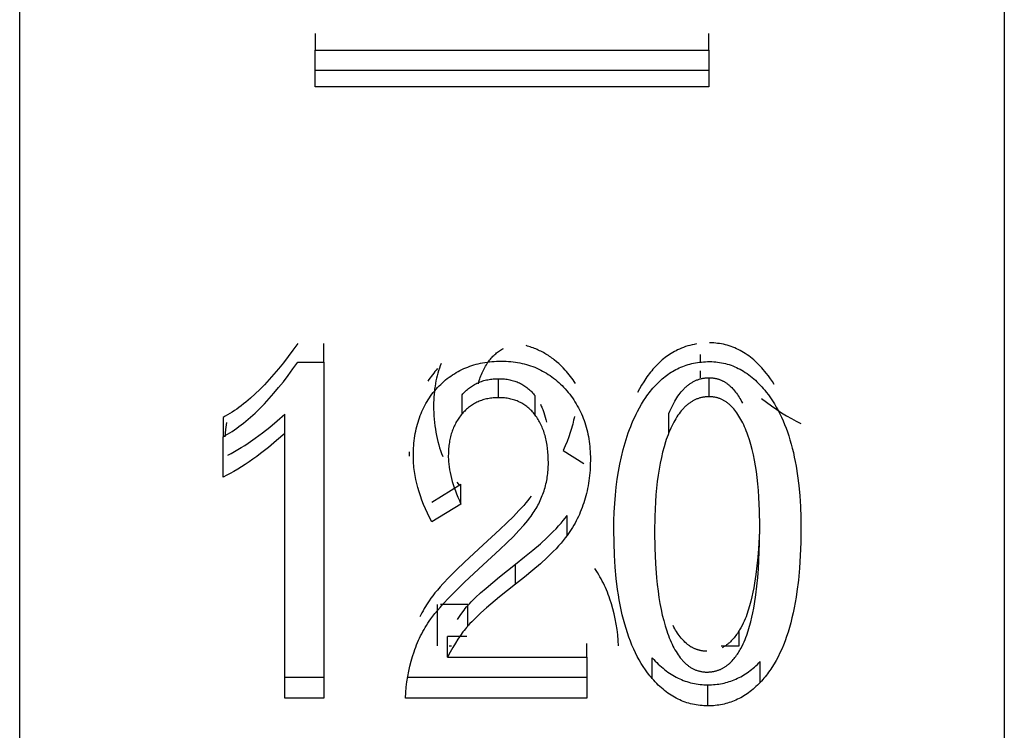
# Model space of a CAD drawing. Header units: millimetres. Extents: x -2637 to -1637, y 678 to 1678.
# Tile 312 of 348: x -1948.72 to -1943.72, y 1414.99 to 1418.6. Entities that reach past the tile are written whole.
import ezdxf

# ---------------------------------------------------------------- set-up
doc = ezdxf.new("R2010")
doc.units = ezdxf.units.MM
doc.layers.add('Make2D$B.SHOW mini', color=7, linetype='Continuous', true_color=0x000000)

msp = doc.modelspace()

# ---------------------------------------------------------------- linework, layer by layer
at = {"layer": 'Make2D$B.SHOW mini', "color": 18, "lineweight": -3, "true_color": 0x000000}
for points in [[(-1943.7173, 1461.1556), (-1943.7173, 1461.1552), (-1943.7173, 1401.2573)], [(-1948.7173, 1401.156), (-1948.7173, 1401.1565), (-1948.7173, 1401.1579), (-1948.7173, 1401.1634), (-1948.7173, 1401.1858), (-1948.7173, 1401.2774), (-1948.7173, 1401.6569), (-1948.7173, 1403.2624), (-1948.7173, 1409.9428), (-1948.7173, 1431.156)], [(-1947.2173, 1418.5294), (-1947.2173, 1418.4447)], [(-1945.2173, 1418.4447), (-1945.2173, 1418.5294)], [(-1947.2173, 1418.2576), (-1947.2173, 1418.4447)], [(-1947.2173, 1418.4447), (-1945.2173, 1418.4447)], [(-1945.2173, 1418.4447), (-1945.2173, 1418.2576)], [(-1947.2173, 1418.3435), (-1945.2173, 1418.3435)], [(-1945.2173, 1418.2576), (-1947.2173, 1418.2576)], [(-1947.3054, 1416.9546), (-1947.3298, 1416.9202), (-1947.354, 1416.8873), (-1947.3782, 1416.8559), (-1947.4023, 1416.8259), (-1947.4263, 1416.7973), (-1947.4502, 1416.7702), (-1947.4741, 1416.7445), (-1947.4978, 1416.7203), (-1947.5215, 1416.6975), (-1947.5451, 1416.6762), (-1947.5686, 1416.6562), (-1947.5803, 1416.6468), (-1947.592, 1416.6378), (-1947.6036, 1416.629), (-1947.6153, 1416.6207), (-1947.6269, 1416.6127), (-1947.6385, 1416.6051), (-1947.65, 1416.5978), (-1947.6616, 1416.5909), (-1947.6731, 1416.5843), (-1947.6846, 1416.5781)], [(-1947.1722, 1416.8593), (-1947.1722, 1416.9546)], [(-1945.2801, 1416.9517), (-1945.2917, 1416.9496), (-1945.303, 1416.9472), (-1945.3142, 1416.9444), (-1945.3252, 1416.9413), (-1945.3361, 1416.9379), (-1945.3467, 1416.9341), (-1945.3572, 1416.93), (-1945.3675, 1416.9255), (-1945.376, 1416.9216), (-1945.3844, 1416.9173), (-1945.3927, 1416.9129), (-1945.4009, 1416.9083), (-1945.4089, 1416.9034), (-1945.4168, 1416.8983), (-1945.4246, 1416.8931), (-1945.4322, 1416.8876), (-1945.4397, 1416.8819), (-1945.4471, 1416.8761), (-1945.4544, 1416.8701), (-1945.4615, 1416.8639), (-1945.4686, 1416.8575), (-1945.4754, 1416.8509), (-1945.4822, 1416.8442), (-1945.4888, 1416.8373), (-1945.4953, 1416.8303), (-1945.5017, 1416.8231), (-1945.508, 1416.8157), (-1945.5141, 1416.8082), (-1945.5201, 1416.8005), (-1945.526, 1416.7927), (-1945.5318, 1416.7847), (-1945.5375, 1416.7765), (-1945.5486, 1416.7598), (-1945.5593, 1416.7424), (-1945.5697, 1416.7243), (-1945.5797, 1416.7057)], [(-1944.9258, 1416.8028), (-1944.9335, 1416.8123), (-1944.9413, 1416.8215), (-1944.9492, 1416.8304), (-1944.9572, 1416.8389), (-1944.9652, 1416.8472), (-1944.9733, 1416.8552), (-1944.9815, 1416.8629), (-1944.9898, 1416.8703), (-1944.9982, 1416.8773), (-1945.0066, 1416.8841), (-1945.0152, 1416.8906), (-1945.0238, 1416.8968), (-1945.0325, 1416.9027), (-1945.0412, 1416.9082), (-1945.0501, 1416.9135), (-1945.059, 1416.9185), (-1945.068, 1416.9231), (-1945.0771, 1416.9275), (-1945.0863, 1416.9316), (-1945.0956, 1416.9354), (-1945.105, 1416.9388), (-1945.1144, 1416.942), (-1945.1239, 1416.9448), (-1945.1336, 1416.9474), (-1945.1433, 1416.9497), (-1945.153, 1416.9516), (-1945.1629, 1416.9533), (-1945.1729, 1416.9546), (-1945.1829, 1416.9557), (-1945.1931, 1416.9565), (-1945.2033, 1416.9569), (-1945.2136, 1416.9571)], [(-1946.3348, 1416.8645), (-1946.3308, 1416.8697), (-1946.3267, 1416.8748), (-1946.3225, 1416.8796), (-1946.3182, 1416.8844), (-1946.3138, 1416.8889), (-1946.3094, 1416.8933), (-1946.3048, 1416.8976), (-1946.3002, 1416.9017), (-1946.2954, 1416.9056), (-1946.2906, 1416.9094), (-1946.2857, 1416.9131), (-1946.2806, 1416.9165), (-1946.2755, 1416.9199), (-1946.2703, 1416.923), (-1946.265, 1416.926), (-1946.2596, 1416.9289)], [(-1945.947, 1416.819), (-1945.9576, 1416.8303), (-1945.9684, 1416.8411), (-1945.9795, 1416.8514), (-1945.9908, 1416.8613), (-1946.0024, 1416.8707), (-1946.0083, 1416.8752), (-1946.0142, 1416.8796), (-1946.0202, 1416.8839), (-1946.0263, 1416.8881), (-1946.0324, 1416.8922), (-1946.0386, 1416.8961), (-1946.0448, 1416.9), (-1946.0511, 1416.9037), (-1946.0575, 1416.9073), (-1946.0639, 1416.9107), (-1946.0704, 1416.9141), (-1946.077, 1416.9173), (-1946.0836, 1416.9204), (-1946.0903, 1416.9234), (-1946.097, 1416.9263), (-1946.1038, 1416.9291), (-1946.1106, 1416.9317), (-1946.1176, 1416.9343), (-1946.1245, 1416.9367), (-1946.1316, 1416.9389), (-1946.1387, 1416.9411), (-1946.1458, 1416.9432)], [(-1947.6846, 1416.4803), (-1947.6731, 1416.4865), (-1947.6616, 1416.4931), (-1947.65, 1416.5001), (-1947.6385, 1416.5074), (-1947.6269, 1416.5151), (-1947.6153, 1416.5231), (-1947.6036, 1416.5315), (-1947.592, 1416.5403), (-1947.5803, 1416.5494), (-1947.5686, 1416.5589), (-1947.5451, 1416.579), (-1947.5215, 1416.6005), (-1947.4978, 1416.6234), (-1947.4741, 1416.6478), (-1947.4502, 1416.6736), (-1947.4263, 1416.7009), (-1947.4023, 1416.7297), (-1947.3782, 1416.7599), (-1947.354, 1416.7916), (-1947.3298, 1416.8247), (-1947.3054, 1416.8593)], [(-1947.3054, 1416.8593), (-1947.1722, 1416.8593)], [(-1947.1722, 1416.8593), (-1947.1722, 1415.1516)], [(-1946.5773, 1416.8526), (-1946.5819, 1416.8405), (-1946.5862, 1416.8282), (-1946.5902, 1416.8158), (-1946.5939, 1416.8032), (-1946.5973, 1416.7904), (-1946.6005, 1416.7774), (-1946.6033, 1416.7643), (-1946.6058, 1416.751), (-1946.6081, 1416.7375), (-1946.61, 1416.7239), (-1946.6116, 1416.71), (-1946.613, 1416.6961), (-1946.614, 1416.6819), (-1946.6148, 1416.6676), (-1946.6152, 1416.6531), (-1946.6154, 1416.6384)], [(-1946.5948, 1416.7302), (-1946.587, 1416.7383), (-1946.579, 1416.7462), (-1946.5709, 1416.7539), (-1946.5627, 1416.7613), (-1946.5543, 1416.7685), (-1946.5457, 1416.7754), (-1946.537, 1416.782), (-1946.5282, 1416.7884), (-1946.5192, 1416.7946), (-1946.5101, 1416.8004), (-1946.5008, 1416.8061), (-1946.4913, 1416.8114), (-1946.4817, 1416.8166), (-1946.472, 1416.8214), (-1946.4621, 1416.826), (-1946.4521, 1416.8304), (-1946.4419, 1416.8344), (-1946.4316, 1416.8383), (-1946.4211, 1416.8418), (-1946.4105, 1416.8451), (-1946.3997, 1416.8482), (-1946.3888, 1416.8509), (-1946.3778, 1416.8535), (-1946.3666, 1416.8557), (-1946.3553, 1416.8577), (-1946.3438, 1416.8594), (-1946.3322, 1416.8609), (-1946.3204, 1416.8621), (-1946.3085, 1416.863), (-1946.2965, 1416.8637), (-1946.2843, 1416.8641), (-1946.272, 1416.8642)], [(-1946.3877, 1416.7491), (-1946.3855, 1416.7574), (-1946.3832, 1416.7657), (-1946.3807, 1416.7737), (-1946.3781, 1416.7816), (-1946.3753, 1416.7894), (-1946.3724, 1416.797), (-1946.3693, 1416.8044), (-1946.3661, 1416.8117), (-1946.3627, 1416.8188), (-1946.3591, 1416.8258), (-1946.3555, 1416.8326), (-1946.3516, 1416.8393), (-1946.3476, 1416.8459), (-1946.3435, 1416.8522), (-1946.3392, 1416.8585), (-1946.3348, 1416.8645)], [(-1946.272, 1416.8642), (-1946.2597, 1416.8641), (-1946.2475, 1416.8637), (-1946.2354, 1416.863), (-1946.2235, 1416.862), (-1946.2118, 1416.8607), (-1946.2001, 1416.8592), (-1946.1887, 1416.8573), (-1946.1773, 1416.8552), (-1946.1661, 1416.8529), (-1946.1551, 1416.8502), (-1946.1441, 1416.8473), (-1946.1333, 1416.8441), (-1946.1227, 1416.8406), (-1946.1122, 1416.8368), (-1946.1018, 1416.8328), (-1946.0916, 1416.8285), (-1946.0815, 1416.8239), (-1946.0716, 1416.8191), (-1946.0618, 1416.814), (-1946.0521, 1416.8086), (-1946.0426, 1416.8029), (-1946.0332, 1416.797), (-1946.0239, 1416.7907), (-1946.0148, 1416.7843), (-1946.0059, 1416.7775), (-1945.997, 1416.7705), (-1945.9883, 1416.7632), (-1945.9798, 1416.7557), (-1945.9714, 1416.7478), (-1945.9631, 1416.7398), (-1945.955, 1416.7314), (-1945.947, 1416.7228)], [(-1945.5797, 1416.6087), (-1945.5697, 1416.6274), (-1945.5594, 1416.6455), (-1945.5487, 1416.6629), (-1945.5377, 1416.6798), (-1945.532, 1416.688), (-1945.5262, 1416.696), (-1945.5204, 1416.7038), (-1945.5144, 1416.7115), (-1945.5082, 1416.7191), (-1945.502, 1416.7265), (-1945.4957, 1416.7337), (-1945.4892, 1416.7408), (-1945.4826, 1416.7477), (-1945.4758, 1416.7545), (-1945.469, 1416.7611), (-1945.462, 1416.7675), (-1945.4549, 1416.7738), (-1945.4476, 1416.7799), (-1945.4402, 1416.7858), (-1945.4327, 1416.7915), (-1945.4251, 1416.797), (-1945.4173, 1416.8023), (-1945.4094, 1416.8074), (-1945.4014, 1416.8123), (-1945.3933, 1416.817), (-1945.385, 1416.8215), (-1945.3766, 1416.8258), (-1945.368, 1416.8298), (-1945.3593, 1416.8336), (-1945.3505, 1416.8372), (-1945.3416, 1416.8405), (-1945.3325, 1416.8436), (-1945.3233, 1416.8465), (-1945.314, 1416.8491), (-1945.3046, 1416.8515), (-1945.295, 1416.8536), (-1945.2853, 1416.8555), (-1945.2754, 1416.8572), (-1945.2654, 1416.8586), (-1945.2553, 1416.8597), (-1945.2451, 1416.8606), (-1945.2347, 1416.8612), (-1945.2242, 1416.8616), (-1945.2136, 1416.8618)], [(-1945.2624, 1416.8973), (-1945.2624, 1416.8589)], [(-1945.2136, 1416.8618), (-1945.2033, 1416.8616), (-1945.1931, 1416.8612), (-1945.1829, 1416.8604), (-1945.1729, 1416.8593), (-1945.1629, 1416.858), (-1945.153, 1416.8563), (-1945.1433, 1416.8543), (-1945.1336, 1416.852), (-1945.1239, 1416.8495), (-1945.1144, 1416.8466), (-1945.105, 1416.8434), (-1945.0956, 1416.8399), (-1945.0863, 1416.8361), (-1945.0771, 1416.832), (-1945.068, 1416.8276), (-1945.059, 1416.8229), (-1945.0501, 1416.8179), (-1945.0412, 1416.8126), (-1945.0325, 1416.807), (-1945.0238, 1416.8011), (-1945.0152, 1416.7949), (-1945.0066, 1416.7883), (-1944.9982, 1416.7815), (-1944.9898, 1416.7744), (-1944.9815, 1416.767), (-1944.9733, 1416.7592), (-1944.9652, 1416.7512), (-1944.9572, 1416.7428), (-1944.9492, 1416.7342), (-1944.9413, 1416.7253), (-1944.9335, 1416.716), (-1944.9258, 1416.7065)], [(-1946.5948, 1416.8263), (-1946.6017, 1416.8187), (-1946.6085, 1416.811), (-1946.615, 1416.8031), (-1946.6214, 1416.7951), (-1946.6275, 1416.787), (-1946.6335, 1416.7787), (-1946.6392, 1416.7703), (-1946.6448, 1416.7618)], [(-1945.8956, 1416.7514), (-1945.9013, 1416.7603), (-1945.9072, 1416.7691), (-1945.9133, 1416.7777), (-1945.9197, 1416.7862), (-1945.9262, 1416.7946), (-1945.9329, 1416.8029), (-1945.9399, 1416.811), (-1945.947, 1416.819)], [(-1945.2624, 1416.815), (-1945.2624, 1416.78)], [(-1944.8857, 1416.7455), (-1944.8952, 1416.7605), (-1944.9051, 1416.7751), (-1944.9153, 1416.7892), (-1944.9258, 1416.8028)], [(-1946.471, 1416.6932), (-1946.4666, 1416.6982), (-1946.4622, 1416.703), (-1946.4576, 1416.7077), (-1946.4529, 1416.7122), (-1946.4482, 1416.7166), (-1946.4433, 1416.7208), (-1946.4384, 1416.7248), (-1946.4334, 1416.7287), (-1946.4283, 1416.7325), (-1946.4231, 1416.7361), (-1946.4178, 1416.7395), (-1946.4124, 1416.7428), (-1946.4069, 1416.7459), (-1946.4013, 1416.7489), (-1946.3956, 1416.7517), (-1946.3899, 1416.7544), (-1946.384, 1416.7569), (-1946.3781, 1416.7592), (-1946.372, 1416.7614), (-1946.3659, 1416.7634), (-1946.3597, 1416.7653), (-1946.3534, 1416.767), (-1946.3469, 1416.7685), (-1946.3404, 1416.7699), (-1946.3338, 1416.7711), (-1946.3271, 1416.7722), (-1946.3203, 1416.7731), (-1946.3135, 1416.7738), (-1946.3065, 1416.7744), (-1946.2994, 1416.7748), (-1946.2922, 1416.775), (-1946.285, 1416.7751)], [(-1946.285, 1416.7751), (-1946.2776, 1416.775), (-1946.2703, 1416.7748), (-1946.2632, 1416.7744), (-1946.2561, 1416.7738), (-1946.2492, 1416.773), (-1946.2423, 1416.772), (-1946.2356, 1416.7709), (-1946.2289, 1416.7696), (-1946.2224, 1416.7682), (-1946.2159, 1416.7666), (-1946.2096, 1416.7648), (-1946.2033, 1416.7628), (-1946.1972, 1416.7606), (-1946.1911, 1416.7583), (-1946.1852, 1416.7558), (-1946.1794, 1416.7532), (-1946.1736, 1416.7504), (-1946.168, 1416.7474), (-1946.1624, 1416.7442), (-1946.157, 1416.7409), (-1946.1517, 1416.7373), (-1946.1464, 1416.7337), (-1946.1413, 1416.7298), (-1946.1363, 1416.7258), (-1946.1314, 1416.7216), (-1946.1265, 1416.7172), (-1946.1218, 1416.7127), (-1946.1172, 1416.708), (-1946.1127, 1416.7031), (-1946.1083, 1416.6981), (-1946.1039, 1416.6928), (-1946.0997, 1416.6875)], [(-1946.285, 1416.6786), (-1946.285, 1416.7751)], [(-1945.4205, 1416.5987), (-1945.4159, 1416.6098), (-1945.4111, 1416.6206), (-1945.4063, 1416.631), (-1945.4013, 1416.641), (-1945.3962, 1416.6507), (-1945.391, 1416.6601), (-1945.3857, 1416.6691), (-1945.3803, 1416.6778), (-1945.3748, 1416.6861), (-1945.3691, 1416.694), (-1945.3633, 1416.7017), (-1945.3574, 1416.7089), (-1945.3514, 1416.7158), (-1945.3484, 1416.7191), (-1945.3453, 1416.7224), (-1945.3422, 1416.7255), (-1945.3391, 1416.7286), (-1945.336, 1416.7316), (-1945.3328, 1416.7344), (-1945.3296, 1416.7372), (-1945.3263, 1416.7399), (-1945.323, 1416.7426), (-1945.3197, 1416.7451), (-1945.3164, 1416.7475), (-1945.3131, 1416.7499), (-1945.3097, 1416.7522), (-1945.3063, 1416.7543), (-1945.3028, 1416.7564), (-1945.2994, 1416.7584), (-1945.2959, 1416.7603), (-1945.2923, 1416.7622), (-1945.2888, 1416.7639), (-1945.2852, 1416.7656), (-1945.2816, 1416.7671), (-1945.2779, 1416.7686), (-1945.2743, 1416.77), (-1945.2706, 1416.7713), (-1945.2668, 1416.7725), (-1945.2631, 1416.7736), (-1945.2593, 1416.7746), (-1945.2555, 1416.7755), (-1945.2516, 1416.7764), (-1945.2478, 1416.7771), (-1945.2439, 1416.7778), (-1945.2399, 1416.7784), (-1945.236, 1416.7789), (-1945.232, 1416.7793), (-1945.228, 1416.7796), (-1945.2239, 1416.7798), (-1945.2199, 1416.78), (-1945.2158, 1416.78)], [(-1945.2158, 1416.78), (-1945.2125, 1416.78), (-1945.2093, 1416.7799), (-1945.2061, 1416.7797), (-1945.203, 1416.7795), (-1945.1998, 1416.7792), (-1945.1967, 1416.7789), (-1945.1936, 1416.7784), (-1945.1905, 1416.778), (-1945.1874, 1416.7774), (-1945.1843, 1416.7768), (-1945.1813, 1416.7762), (-1945.1783, 1416.7754), (-1945.1753, 1416.7746), (-1945.1723, 1416.7738), (-1945.1693, 1416.7729), (-1945.1664, 1416.7719), (-1945.1635, 1416.7708), (-1945.1606, 1416.7697), (-1945.1577, 1416.7685), (-1945.1548, 1416.7673), (-1945.1519, 1416.766), (-1945.1491, 1416.7647), (-1945.1463, 1416.7632), (-1945.1435, 1416.7617), (-1945.1407, 1416.7602), (-1945.138, 1416.7586), (-1945.1352, 1416.7569), (-1945.1325, 1416.7552), (-1945.1298, 1416.7534), (-1945.1271, 1416.7515), (-1945.1245, 1416.7496), (-1945.1218, 1416.7476), (-1945.1192, 1416.7456), (-1945.1166, 1416.7435), (-1945.114, 1416.7413), (-1945.1114, 1416.7391), (-1945.1064, 1416.7344), (-1945.1014, 1416.7295), (-1945.0964, 1416.7243), (-1945.0916, 1416.7189), (-1945.0868, 1416.7133), (-1945.0821, 1416.7074), (-1945.0775, 1416.7013), (-1945.0729, 1416.6949), (-1945.0684, 1416.6883), (-1945.064, 1416.6814), (-1945.0597, 1416.6743), (-1945.0555, 1416.6669), (-1945.0513, 1416.6593), (-1945.0472, 1416.6514)], [(-1945.2158, 1416.6835), (-1945.2158, 1416.78)], [(-1946.7183, 1416.3826), (-1946.7182, 1416.3959), (-1946.7178, 1416.4091), (-1946.7172, 1416.4221), (-1946.7164, 1416.4349), (-1946.7153, 1416.4476), (-1946.7139, 1416.4601), (-1946.7124, 1416.4725), (-1946.7106, 1416.4847), (-1946.7085, 1416.4967), (-1946.7062, 1416.5086), (-1946.7037, 1416.5204), (-1946.7009, 1416.532), (-1946.6979, 1416.5434), (-1946.6946, 1416.5547), (-1946.6911, 1416.5658), (-1946.6874, 1416.5767), (-1946.6834, 1416.5875), (-1946.6792, 1416.5982), (-1946.6747, 1416.6086), (-1946.67, 1416.619), (-1946.6651, 1416.6291), (-1946.6599, 1416.6391), (-1946.6545, 1416.6489), (-1946.6488, 1416.6586), (-1946.6429, 1416.6681), (-1946.6368, 1416.6775), (-1946.6304, 1416.6867), (-1946.6237, 1416.6957), (-1946.6169, 1416.7046), (-1946.6097, 1416.7133), (-1946.6024, 1416.7218), (-1946.5948, 1416.7302)], [(-1945.947, 1416.7228), (-1945.9392, 1416.714), (-1945.9316, 1416.705), (-1945.9243, 1416.6958), (-1945.9172, 1416.6865), (-1945.9104, 1416.6771), (-1945.9038, 1416.6675), (-1945.8975, 1416.6577), (-1945.8914, 1416.6478), (-1945.8855, 1416.6378), (-1945.8799, 1416.6276), (-1945.8745, 1416.6172), (-1945.8694, 1416.6067), (-1945.8645, 1416.596), (-1945.8599, 1416.5852), (-1945.8555, 1416.5742), (-1945.8514, 1416.5631), (-1945.8475, 1416.5518), (-1945.8439, 1416.5404), (-1945.8405, 1416.5289), (-1945.8373, 1416.5172), (-1945.8344, 1416.5053), (-1945.8318, 1416.4933), (-1945.8294, 1416.4812), (-1945.8273, 1416.4689), (-1945.8254, 1416.4565), (-1945.8237, 1416.4439), (-1945.8223, 1416.4312), (-1945.8212, 1416.4184), (-1945.8203, 1416.4054), (-1945.8197, 1416.3923), (-1945.8193, 1416.379), (-1945.8192, 1416.3656)], [(-1944.9258, 1416.7065), (-1944.915, 1416.6923), (-1944.9045, 1416.6777), (-1944.8944, 1416.6626), (-1944.8846, 1416.6469), (-1944.8751, 1416.6308), (-1944.866, 1416.6142), (-1944.8572, 1416.5971), (-1944.8488, 1416.5795), (-1944.8408, 1416.5615), (-1944.833, 1416.5429), (-1944.8256, 1416.5238), (-1944.8186, 1416.5043), (-1944.8119, 1416.4843), (-1944.8056, 1416.4637), (-1944.7995, 1416.4427), (-1944.7939, 1416.4213), (-1944.7886, 1416.3993), (-1944.7836, 1416.3768), (-1944.779, 1416.3539), (-1944.7747, 1416.3305), (-1944.7671, 1416.2822), (-1944.7609, 1416.2321), (-1944.7561, 1416.18), (-1944.7527, 1416.126), (-1944.7507, 1416.0701), (-1944.75, 1416.0123)], [(-1946.471, 1416.5962), (-1946.471, 1416.6932)], [(-1946.285, 1416.6786), (-1946.2922, 1416.6785), (-1946.2994, 1416.6783), (-1946.3065, 1416.6779), (-1946.3135, 1416.6773), (-1946.3203, 1416.6765), (-1946.3271, 1416.6756), (-1946.3338, 1416.6746), (-1946.3404, 1416.6733), (-1946.3469, 1416.672), (-1946.3534, 1416.6704), (-1946.3597, 1416.6687), (-1946.3659, 1416.6668), (-1946.372, 1416.6648), (-1946.3781, 1416.6626), (-1946.384, 1416.6602), (-1946.3899, 1416.6577), (-1946.3956, 1416.655), (-1946.4013, 1416.6522), (-1946.4069, 1416.6492), (-1946.4124, 1416.6461), (-1946.4178, 1416.6428), (-1946.4231, 1416.6393), (-1946.4283, 1416.6357), (-1946.4334, 1416.6319), (-1946.4384, 1416.628), (-1946.4433, 1416.6239), (-1946.4482, 1416.6197), (-1946.4529, 1416.6153), (-1946.4576, 1416.6107), (-1946.4622, 1416.606), (-1946.4666, 1416.6012), (-1946.471, 1416.5962)], [(-1946.0997, 1416.5904), (-1946.1039, 1416.5958), (-1946.1083, 1416.601), (-1946.1127, 1416.6061), (-1946.1172, 1416.611), (-1946.1218, 1416.6158), (-1946.1265, 1416.6203), (-1946.1314, 1416.6247), (-1946.1363, 1416.6289), (-1946.1413, 1416.633), (-1946.1464, 1416.6369), (-1946.1517, 1416.6406), (-1946.157, 1416.6441), (-1946.1624, 1416.6475), (-1946.168, 1416.6507), (-1946.1736, 1416.6537), (-1946.1794, 1416.6565), (-1946.1852, 1416.6592), (-1946.1911, 1416.6617), (-1946.1972, 1416.664), (-1946.2033, 1416.6662), (-1946.2096, 1416.6682), (-1946.2159, 1416.67), (-1946.2224, 1416.6716), (-1946.2289, 1416.6731), (-1946.2356, 1416.6744), (-1946.2423, 1416.6755), (-1946.2492, 1416.6764), (-1946.2561, 1416.6772), (-1946.2632, 1416.6778), (-1946.2703, 1416.6783), (-1946.2776, 1416.6785), (-1946.285, 1416.6786)], [(-1946.0997, 1416.5904), (-1946.0997, 1416.6875)], [(-1945.2158, 1416.6835), (-1945.2199, 1416.6835), (-1945.2239, 1416.6833), (-1945.228, 1416.6831), (-1945.232, 1416.6828), (-1945.236, 1416.6824), (-1945.2399, 1416.6819), (-1945.2439, 1416.6813), (-1945.2478, 1416.6806), (-1945.2516, 1416.6799), (-1945.2555, 1416.679), (-1945.2593, 1416.6781), (-1945.2631, 1416.677), (-1945.2668, 1416.6759), (-1945.2706, 1416.6747), (-1945.2743, 1416.6734), (-1945.2779, 1416.672), (-1945.2816, 1416.6705), (-1945.2852, 1416.669), (-1945.2888, 1416.6673), (-1945.2923, 1416.6656), (-1945.2959, 1416.6637), (-1945.2994, 1416.6618), (-1945.3028, 1416.6598), (-1945.3063, 1416.6577), (-1945.3097, 1416.6555), (-1945.3131, 1416.6532), (-1945.3164, 1416.6508), (-1945.3197, 1416.6484), (-1945.323, 1416.6458), (-1945.3263, 1416.6432), (-1945.3296, 1416.6405), (-1945.3328, 1416.6377), (-1945.336, 1416.6348), (-1945.3391, 1416.6318), (-1945.3422, 1416.6287), (-1945.3453, 1416.6255), (-1945.3484, 1416.6223), (-1945.3514, 1416.6189), (-1945.3574, 1416.612), (-1945.3633, 1416.6046), (-1945.3691, 1416.597), (-1945.3748, 1416.589), (-1945.3803, 1416.5806), (-1945.3857, 1416.5719), (-1945.391, 1416.5628), (-1945.3962, 1416.5534), (-1945.4013, 1416.5436), (-1945.4063, 1416.5335), (-1945.4111, 1416.523), (-1945.4159, 1416.5122), (-1945.4205, 1416.501)], [(-1945.0273, 1416.5096), (-1945.0316, 1416.5202), (-1945.036, 1416.5305), (-1945.0405, 1416.5404), (-1945.0452, 1416.5501), (-1945.0499, 1416.5594), (-1945.0547, 1416.5683), (-1945.0596, 1416.577), (-1945.0647, 1416.5853), (-1945.0698, 1416.5932), (-1945.075, 1416.6009), (-1945.0803, 1416.6082), (-1945.0858, 1416.6151), (-1945.0913, 1416.6218), (-1945.0941, 1416.625), (-1945.097, 1416.6281), (-1945.0998, 1416.6311), (-1945.1027, 1416.634), (-1945.1056, 1416.6369), (-1945.1085, 1416.6396), (-1945.1115, 1416.6423), (-1945.1145, 1416.6449), (-1945.1175, 1416.6475), (-1945.1205, 1416.6499), (-1945.1236, 1416.6522), (-1945.1267, 1416.6545), (-1945.1298, 1416.6567), (-1945.1329, 1416.6588), (-1945.1361, 1416.6608), (-1945.1393, 1416.6627), (-1945.1425, 1416.6646), (-1945.1457, 1416.6663), (-1945.149, 1416.668), (-1945.1523, 1416.6696), (-1945.1556, 1416.6711), (-1945.1589, 1416.6725), (-1945.1623, 1416.6738), (-1945.1657, 1416.6751), (-1945.1691, 1416.6762), (-1945.1725, 1416.6773), (-1945.176, 1416.6783), (-1945.1795, 1416.6792), (-1945.183, 1416.68), (-1945.1865, 1416.6808), (-1945.1901, 1416.6814), (-1945.1937, 1416.682), (-1945.1973, 1416.6824), (-1945.2009, 1416.6828), (-1945.2046, 1416.6831), (-1945.2083, 1416.6833), (-1945.212, 1416.6835), (-1945.2158, 1416.6835)], [(-1944.9505, 1416.6749), (-1944.9244, 1416.655), (-1944.8987, 1416.6363), (-1944.8732, 1416.6188), (-1944.848, 1416.6023), (-1944.8231, 1416.587), (-1944.7984, 1416.5729), (-1944.7741, 1416.5598), (-1944.75, 1416.5478)], [(-1946.6154, 1416.6384), (-1946.6152, 1416.6208), (-1946.6146, 1416.6033), (-1946.6137, 1416.586), (-1946.6125, 1416.5689), (-1946.6108, 1416.5521), (-1946.6088, 1416.5354), (-1946.6065, 1416.519), (-1946.6037, 1416.5027), (-1946.6007, 1416.4867), (-1946.5972, 1416.4708), (-1946.5934, 1416.4552), (-1946.5893, 1416.4398), (-1946.5848, 1416.4245), (-1946.5799, 1416.4095), (-1946.5747, 1416.3946), (-1946.5691, 1416.38)], [(-1946.0733, 1416.6452), (-1946.0708, 1416.6402), (-1946.0684, 1416.635), (-1946.066, 1416.6298), (-1946.0637, 1416.6246), (-1946.0615, 1416.6192), (-1946.0594, 1416.6137), (-1946.0554, 1416.6026), (-1946.0517, 1416.5911), (-1946.0484, 1416.5794), (-1946.0454, 1416.5673), (-1946.0426, 1416.5549)], [(-1945.7, 1416.0075), (-1945.6995, 1416.0528), (-1945.6981, 1416.097), (-1945.6958, 1416.1403), (-1945.6925, 1416.1826), (-1945.6883, 1416.2238), (-1945.6831, 1416.264), (-1945.677, 1416.3032), (-1945.6699, 1416.3413), (-1945.6619, 1416.3784), (-1945.653, 1416.4145), (-1945.6431, 1416.4495), (-1945.6323, 1416.4835), (-1945.6266, 1416.5001), (-1945.6206, 1416.5164), (-1945.6144, 1416.5324), (-1945.6079, 1416.5482), (-1945.6012, 1416.5637), (-1945.5943, 1416.579), (-1945.5871, 1416.594), (-1945.5797, 1416.6087)], [(-1947.6846, 1416.5781), (-1947.6846, 1416.4803)], [(-1947.6676, 1416.5532), (-1947.6722, 1416.5168), (-1947.676, 1416.4795)], [(-1947.6609, 1416.3863), (-1947.6439, 1416.3952), (-1947.6267, 1416.4047), (-1947.6093, 1416.4147), (-1947.5919, 1416.4252), (-1947.5743, 1416.4363), (-1947.5566, 1416.4479), (-1947.5207, 1416.4728), (-1947.4843, 1416.5), (-1947.4473, 1416.5294), (-1947.4097, 1416.5611), (-1947.3715, 1416.5951)], [(-1947.3715, 1416.4974), (-1947.3715, 1416.5951)], [(-1946.471, 1416.5962), (-1946.4753, 1416.591), (-1946.4795, 1416.5857), (-1946.4836, 1416.5803), (-1946.4875, 1416.5748), (-1946.4912, 1416.5692), (-1946.4948, 1416.5635), (-1946.4983, 1416.5577), (-1946.5017, 1416.5518), (-1946.5049, 1416.5458), (-1946.5079, 1416.5397), (-1946.5108, 1416.5335), (-1946.5136, 1416.5272), (-1946.5163, 1416.5208), (-1946.5188, 1416.5143), (-1946.5212, 1416.5077), (-1946.5234, 1416.501), (-1946.5255, 1416.4942), (-1946.5274, 1416.4873), (-1946.5293, 1416.4803), (-1946.531, 1416.4732), (-1946.5325, 1416.466), (-1946.5339, 1416.4587), (-1946.5352, 1416.4513), (-1946.5363, 1416.4438), (-1946.5373, 1416.4362), (-1946.5382, 1416.4285), (-1946.539, 1416.4207), (-1946.5396, 1416.4128), (-1946.5404, 1416.3967), (-1946.5406, 1416.3802)], [(-1946.0326, 1416.3473), (-1946.0328, 1416.3664), (-1946.0336, 1416.3851), (-1946.035, 1416.4031), (-1946.0368, 1416.4207), (-1946.0392, 1416.4377), (-1946.0406, 1416.446), (-1946.0421, 1416.4542), (-1946.0438, 1416.4623), (-1946.0455, 1416.4702), (-1946.0475, 1416.478), (-1946.0495, 1416.4856), (-1946.0517, 1416.4931), (-1946.054, 1416.5005), (-1946.0564, 1416.5078), (-1946.059, 1416.5149), (-1946.0617, 1416.5219), (-1946.0645, 1416.5288), (-1946.0674, 1416.5355), (-1946.0705, 1416.5421), (-1946.0737, 1416.5486), (-1946.077, 1416.555), (-1946.0805, 1416.5612), (-1946.0841, 1416.5673), (-1946.0878, 1416.5732), (-1946.0917, 1416.5791), (-1946.0956, 1416.5848), (-1946.0997, 1416.5904)], [(-1945.9003, 1416.5835), (-1945.9021, 1416.5737), (-1945.9042, 1416.5637), (-1945.9065, 1416.5536), (-1945.909, 1416.5434), (-1945.9117, 1416.533), (-1945.9147, 1416.5225), (-1945.9214, 1416.5011), (-1945.9291, 1416.4791), (-1945.9377, 1416.4565), (-1945.9473, 1416.4334), (-1945.9578, 1416.4098)], [(-1945.4205, 1416.501), (-1945.4205, 1416.5987)], [(-1945.4205, 1416.501), (-1945.425, 1416.4896), (-1945.4294, 1416.4778), (-1945.4336, 1416.4658), (-1945.4376, 1416.4534), (-1945.4453, 1416.428), (-1945.4524, 1416.4014), (-1945.4589, 1416.3738), (-1945.4649, 1416.345), (-1945.4703, 1416.3151), (-1945.4751, 1416.2841), (-1945.4793, 1416.252), (-1945.483, 1416.2188), (-1945.4861, 1416.1846), (-1945.4886, 1416.1492), (-1945.492, 1416.0751), (-1945.4931, 1415.9966)], [(-1944.959, 1416.028), (-1944.9601, 1416.103), (-1944.9633, 1416.1739), (-1944.9657, 1416.2077), (-1944.9686, 1416.2405), (-1944.9721, 1416.2722), (-1944.9761, 1416.3028), (-1944.9806, 1416.3324), (-1944.9857, 1416.3609), (-1944.9913, 1416.3884), (-1944.9974, 1416.4148), (-1945.0041, 1416.4401), (-1945.0113, 1416.4643), (-1945.019, 1416.4875), (-1945.0231, 1416.4987), (-1945.0273, 1416.5096)], [(-1947.3715, 1416.4974), (-1947.413, 1416.4603), (-1947.4538, 1416.4259), (-1947.4939, 1416.3942), (-1947.5137, 1416.3794), (-1947.5333, 1416.3653), (-1947.5528, 1416.3518), (-1947.5721, 1416.3389), (-1947.5912, 1416.3267), (-1947.6102, 1416.3152), (-1947.629, 1416.3043), (-1947.6477, 1416.2941), (-1947.6662, 1416.2845), (-1947.6846, 1416.2755)], [(-1947.6846, 1416.2755), (-1947.6846, 1416.4803)], [(-1947.3715, 1415.1516), (-1947.3715, 1416.4974)], [(-1946.737, 1416.3817), (-1946.7383, 1416.4041)], [(-1945.9578, 1416.4098), (-1945.8524, 1416.3448)], [(-1946.6251, 1416.0474), (-1946.6365, 1416.07), (-1946.6472, 1416.0923), (-1946.657, 1416.1145), (-1946.6662, 1416.1364), (-1946.6746, 1416.1581), (-1946.6822, 1416.1796), (-1946.6891, 1416.2009), (-1946.6953, 1416.222), (-1946.7007, 1416.2428), (-1946.7054, 1416.2635), (-1946.7093, 1416.2839), (-1946.7126, 1416.3041), (-1946.7151, 1416.324), (-1946.7161, 1416.3339), (-1946.7169, 1416.3438), (-1946.7175, 1416.3536), (-1946.7179, 1416.3633), (-1946.7182, 1416.373), (-1946.7183, 1416.3826)], [(-1946.5406, 1416.3802), (-1946.5406, 1416.3738), (-1946.5404, 1416.3673), (-1946.5401, 1416.3607), (-1946.5397, 1416.354), (-1946.5384, 1416.3405), (-1946.5367, 1416.3267), (-1946.5345, 1416.3126), (-1946.5318, 1416.2983), (-1946.5286, 1416.2836), (-1946.5249, 1416.2686), (-1946.5207, 1416.2534), (-1946.516, 1416.2378), (-1946.5107, 1416.222), (-1946.505, 1416.2058), (-1946.4987, 1416.1894), (-1946.4919, 1416.1726), (-1946.4846, 1416.1556), (-1946.4767, 1416.1382)], [(-1945.8192, 1416.3656), (-1945.8196, 1416.3375), (-1945.821, 1416.31), (-1945.8221, 1416.2964), (-1945.8234, 1416.2829), (-1945.8249, 1416.2696), (-1945.8266, 1416.2564), (-1945.8286, 1416.2434), (-1945.8308, 1416.2305), (-1945.8333, 1416.2177), (-1945.8359, 1416.205), (-1945.8388, 1416.1925), (-1945.842, 1416.1801), (-1945.8453, 1416.1678), (-1945.8489, 1416.1556), (-1945.8527, 1416.1436), (-1945.8568, 1416.1317), (-1945.8611, 1416.12), (-1945.8656, 1416.1083), (-1945.8703, 1416.0968), (-1945.8752, 1416.0854), (-1945.8804, 1416.0741), (-1945.8858, 1416.063), (-1945.8914, 1416.052), (-1945.8973, 1416.0411), (-1945.9033, 1416.0303), (-1945.9096, 1416.0196), (-1945.9162, 1416.0091), (-1945.9229, 1415.9987), (-1945.9299, 1415.9884), (-1945.937, 1415.9783)], [(-1946.1199, 1416.0773), (-1946.1145, 1416.0849), (-1946.1093, 1416.0927), (-1946.1043, 1416.1004), (-1946.0995, 1416.1082), (-1946.0948, 1416.1161), (-1946.0903, 1416.124), (-1946.0859, 1416.132), (-1946.0817, 1416.14), (-1946.0777, 1416.148), (-1946.0739, 1416.1561), (-1946.0702, 1416.1643), (-1946.0667, 1416.1725), (-1946.0634, 1416.1808), (-1946.0603, 1416.1891), (-1946.0573, 1416.1974), (-1946.0544, 1416.2058), (-1946.0518, 1416.2143), (-1946.0493, 1416.2228), (-1946.047, 1416.2314), (-1946.0449, 1416.24), (-1946.0429, 1416.2486), (-1946.0411, 1416.2574), (-1946.0395, 1416.2661), (-1946.038, 1416.2749), (-1946.0368, 1416.2838), (-1946.0356, 1416.2927), (-1946.0347, 1416.3017), (-1946.0339, 1416.3107), (-1946.0333, 1416.3198), (-1946.0329, 1416.3289), (-1946.0327, 1416.3381), (-1946.0326, 1416.3473)], [(-1946.6251, 1416.1481), (-1946.4767, 1416.2384)], [(-1946.4975, 1416.2488), (-1946.4914, 1416.2405), (-1946.4848, 1416.232)], [(-1946.4767, 1416.1382), (-1946.4767, 1416.2384)], [(-1946.1199, 1416.1778), (-1946.1278, 1416.1672), (-1946.1366, 1416.1559), (-1946.1465, 1416.144), (-1946.1573, 1416.1315), (-1946.1818, 1416.1046), (-1946.2103, 1416.0751), (-1946.2427, 1416.043), (-1946.2789, 1416.0083), (-1946.363, 1415.9311)], [(-1946.4767, 1416.1382), (-1946.6251, 1416.0474)], [(-1946.363, 1415.829), (-1946.2789, 1415.9067), (-1946.2427, 1415.9416), (-1946.2103, 1415.9739), (-1946.1818, 1416.0036), (-1946.1573, 1416.0307), (-1946.1465, 1416.0433), (-1946.1366, 1416.0553), (-1946.1278, 1416.0666), (-1946.1199, 1416.0773)], [(-1946.1994, 1415.8331), (-1946.1537, 1415.8691), (-1946.1117, 1415.9036), (-1946.0733, 1415.9367), (-1946.0386, 1415.9683), (-1946.0077, 1415.9984), (-1945.9936, 1416.0129), (-1945.9804, 1416.027), (-1945.9682, 1416.0407), (-1945.9569, 1416.054), (-1945.9465, 1416.0669), (-1945.937, 1416.0795)], [(-1945.937, 1415.9783), (-1945.937, 1416.0795)], [(-1945.5051, 1415.2511), (-1945.5112, 1415.2582), (-1945.5171, 1415.2654), (-1945.5229, 1415.2728), (-1945.5287, 1415.2804), (-1945.5399, 1415.2959), (-1945.5508, 1415.312), (-1945.5612, 1415.3287), (-1945.5713, 1415.346), (-1945.581, 1415.3638), (-1945.5904, 1415.3823), (-1945.5993, 1415.4014), (-1945.6079, 1415.4211), (-1945.6161, 1415.4413), (-1945.6239, 1415.4622), (-1945.6313, 1415.4837), (-1945.6383, 1415.5057), (-1945.645, 1415.5284), (-1945.6513, 1415.5517), (-1945.6572, 1415.5756), (-1945.6627, 1415.6001), (-1945.6678, 1415.6252), (-1945.6726, 1415.6509), (-1945.677, 1415.6772), (-1945.681, 1415.7042), (-1945.6878, 1415.7599), (-1945.6931, 1415.818), (-1945.697, 1415.8787), (-1945.6992, 1415.9418), (-1945.7, 1416.0075)], [(-1945.2277, 1415.2845), (-1945.224, 1415.2845), (-1945.2202, 1415.2846), (-1945.2166, 1415.2848), (-1945.2129, 1415.285), (-1945.2093, 1415.2853), (-1945.2058, 1415.2857), (-1945.2022, 1415.2862), (-1945.1987, 1415.2867), (-1945.1953, 1415.2873), (-1945.1918, 1415.2879), (-1945.1884, 1415.2886), (-1945.1851, 1415.2894), (-1945.1817, 1415.2903), (-1945.1785, 1415.2912), (-1945.1752, 1415.2922), (-1945.172, 1415.2932), (-1945.1688, 1415.2943), (-1945.1656, 1415.2955), (-1945.1624, 1415.2967), (-1945.1593, 1415.298), (-1945.1563, 1415.2994), (-1945.1532, 1415.3008), (-1945.1502, 1415.3023), (-1945.1473, 1415.3039), (-1945.1443, 1415.3055), (-1945.1414, 1415.3072), (-1945.1385, 1415.3089), (-1945.1357, 1415.3107), (-1945.1329, 1415.3126), (-1945.1301, 1415.3145), (-1945.1273, 1415.3165), (-1945.1246, 1415.3186), (-1945.1219, 1415.3207), (-1945.1192, 1415.3229), (-1945.1166, 1415.3251), (-1945.114, 1415.3274), (-1945.1089, 1415.3321), (-1945.1039, 1415.337), (-1945.0991, 1415.3421), (-1945.0944, 1415.3474), (-1945.0898, 1415.3527), (-1945.0853, 1415.3582), (-1945.081, 1415.3638), (-1945.0769, 1415.3695), (-1945.0728, 1415.3752), (-1945.0689, 1415.381), (-1945.0652, 1415.3868), (-1945.0616, 1415.3927), (-1945.0582, 1415.3985), (-1945.0549, 1415.4043), (-1945.0487, 1415.4158), (-1945.0431, 1415.4271), (-1945.038, 1415.4384), (-1945.0333, 1415.4495), (-1945.029, 1415.4607), (-1945.025, 1415.4718), (-1945.0177, 1415.4942), (-1945.011, 1415.5169), (-1945.0049, 1415.5398), (-1944.9993, 1415.5629), (-1944.9942, 1415.5859), (-1944.9897, 1415.6088), (-1944.9857, 1415.6315), (-1944.979, 1415.6765), (-1944.9736, 1415.7209), (-1944.9693, 1415.7649), (-1944.9659, 1415.8085), (-1944.9633, 1415.8519), (-1944.96, 1415.9391), (-1944.959, 1416.028)], [(-1944.9612, 1416.0024), (-1944.9659, 1415.911), (-1944.9692, 1415.8677), (-1944.9735, 1415.8241), (-1944.9789, 1415.78), (-1944.9856, 1415.7354), (-1944.9896, 1415.7128), (-1944.9941, 1415.6902), (-1944.9991, 1415.6673), (-1945.0047, 1415.6444), (-1945.0109, 1415.6217), (-1945.0176, 1415.5991), (-1945.0248, 1415.5769), (-1945.0288, 1415.5658), (-1945.0331, 1415.5548), (-1945.0378, 1415.5437), (-1945.0429, 1415.5325), (-1945.0485, 1415.5212), (-1945.0546, 1415.5098), (-1945.0579, 1415.504), (-1945.0613, 1415.4983), (-1945.0649, 1415.4925), (-1945.0686, 1415.4867), (-1945.0725, 1415.4809), (-1945.0765, 1415.4752), (-1945.0807, 1415.4695), (-1945.085, 1415.464), (-1945.0894, 1415.4585), (-1945.094, 1415.4531), (-1945.0987, 1415.4479), (-1945.1036, 1415.4428), (-1945.1085, 1415.4379), (-1945.1136, 1415.4332), (-1945.1162, 1415.431), (-1945.1189, 1415.4287), (-1945.1215, 1415.4266), (-1945.1242, 1415.4245), (-1945.1273, 1415.4221), (-1945.1304, 1415.4199), (-1945.1336, 1415.4178), (-1945.1368, 1415.4157), (-1945.14, 1415.4137), (-1945.1433, 1415.4118), (-1945.1466, 1415.4099), (-1945.1499, 1415.4082)], [(-1944.75, 1416.0123), (-1944.7508, 1415.943), (-1944.7532, 1415.8764), (-1944.7573, 1415.8126), (-1944.7629, 1415.7516), (-1944.7702, 1415.6934), (-1944.7745, 1415.6653), (-1944.7791, 1415.6379), (-1944.7842, 1415.6111), (-1944.7897, 1415.5851), (-1944.7955, 1415.5597), (-1944.8018, 1415.5351), (-1944.8085, 1415.5111), (-1944.8155, 1415.4877), (-1944.823, 1415.4651), (-1944.8309, 1415.4431), (-1944.8392, 1415.4218), (-1944.8478, 1415.4012), (-1944.8569, 1415.3813), (-1944.8664, 1415.362), (-1944.8763, 1415.3434), (-1944.8865, 1415.3255), (-1944.8972, 1415.3082), (-1944.9027, 1415.2999), (-1944.9083, 1415.2916), (-1944.914, 1415.2836), (-1944.9198, 1415.2757), (-1944.9257, 1415.268), (-1944.9317, 1415.2605), (-1944.9377, 1415.2531), (-1944.9439, 1415.2459), (-1944.9502, 1415.2388), (-1944.9566, 1415.2319)], [(-1945.937, 1415.9783), (-1945.9465, 1415.9656), (-1945.9569, 1415.9526), (-1945.9682, 1415.9392), (-1945.9804, 1415.9254), (-1945.9936, 1415.9112), (-1946.0077, 1415.8967), (-1946.0386, 1415.8664), (-1946.0733, 1415.8346), (-1946.1117, 1415.8013), (-1946.1537, 1415.7665), (-1946.1994, 1415.7303)], [(-1945.4931, 1415.9966), (-1945.492, 1415.9142), (-1945.4888, 1415.8366), (-1945.4834, 1415.7638), (-1945.4799, 1415.7292), (-1945.4758, 1415.6957), (-1945.4712, 1415.6634), (-1945.466, 1415.6323), (-1945.4602, 1415.6024), (-1945.4539, 1415.5736), (-1945.447, 1415.546), (-1945.4396, 1415.5196), (-1945.4315, 1415.4943), (-1945.4273, 1415.4821), (-1945.423, 1415.4702)], [(-1946.363, 1415.9311), (-1946.4582, 1415.8435), (-1946.4993, 1415.8038), (-1946.5359, 1415.7669), (-1946.5682, 1415.7328), (-1946.5826, 1415.7167), (-1946.596, 1415.7013), (-1946.6083, 1415.6866), (-1946.6194, 1415.6725), (-1946.6295, 1415.6591), (-1946.6384, 1415.6464)], [(-1946.6384, 1415.5423), (-1946.6295, 1415.5551), (-1946.6194, 1415.5686), (-1946.6083, 1415.5828), (-1946.596, 1415.5976), (-1946.5826, 1415.6131), (-1946.5682, 1415.6293), (-1946.5359, 1415.6637), (-1946.4993, 1415.7008), (-1946.4582, 1415.7407), (-1946.363, 1415.829)], [(-1946.442, 1415.6223), (-1946.4334, 1415.6317), (-1946.424, 1415.6416), (-1946.4026, 1415.6629), (-1946.3776, 1415.6862), (-1946.3491, 1415.7115), (-1946.2815, 1415.7683), (-1946.1994, 1415.8331)], [(-1946.1994, 1415.7303), (-1946.1994, 1415.8331)], [(-1945.6762, 1415.4169), (-1945.678, 1415.4455), (-1945.6805, 1415.4735), (-1945.6839, 1415.501), (-1945.6879, 1415.528), (-1945.6928, 1415.5544), (-1945.6984, 1415.5803), (-1945.7048, 1415.6057), (-1945.7119, 1415.6305), (-1945.7198, 1415.6548), (-1945.724, 1415.6668), (-1945.7284, 1415.6786), (-1945.733, 1415.6903), (-1945.7378, 1415.7018), (-1945.7428, 1415.7133), (-1945.7479, 1415.7245), (-1945.7533, 1415.7357), (-1945.7589, 1415.7467), (-1945.7646, 1415.7576), (-1945.7705, 1415.7684), (-1945.7766, 1415.779), (-1945.7829, 1415.7895), (-1945.7894, 1415.7999), (-1945.7961, 1415.8102)], [(-1946.1994, 1415.7303), (-1946.28, 1415.6662), (-1946.3467, 1415.61), (-1946.3749, 1415.5848), (-1946.3998, 1415.5616), (-1946.4212, 1415.5403), (-1946.4307, 1415.5304), (-1946.4393, 1415.521)], [(-1946.6384, 1415.6464), (-1946.6449, 1415.6366), (-1946.6512, 1415.6267), (-1946.6573, 1415.6167), (-1946.6632, 1415.6066), (-1946.669, 1415.5963), (-1946.6746, 1415.5859), (-1946.68, 1415.5754), (-1946.6852, 1415.5648)], [(-1946.597, 1415.6273), (-1946.597, 1415.4169)], [(-1946.441, 1415.6273), (-1946.5805, 1415.6273)], [(-1946.4943, 1415.5521), (-1946.4808, 1415.5723), (-1946.4675, 1415.5907), (-1946.461, 1415.5992), (-1946.4546, 1415.6074), (-1946.4482, 1415.615), (-1946.442, 1415.6223)], [(-1946.442, 1415.518), (-1946.442, 1415.6223)], [(-1946.7584, 1415.1516), (-1946.7566, 1415.18), (-1946.754, 1415.2078), (-1946.7507, 1415.2351), (-1946.7466, 1415.2619), (-1946.7417, 1415.2882), (-1946.7361, 1415.3139), (-1946.7298, 1415.3391), (-1946.7227, 1415.3638), (-1946.7148, 1415.3879), (-1946.7105, 1415.3998), (-1946.7061, 1415.4115), (-1946.7015, 1415.4232), (-1946.6967, 1415.4346), (-1946.6918, 1415.446), (-1946.6866, 1415.4572), (-1946.6812, 1415.4683), (-1946.6757, 1415.4793), (-1946.6699, 1415.4901), (-1946.664, 1415.5008), (-1946.6579, 1415.5114), (-1946.6516, 1415.5218), (-1946.6451, 1415.5321), (-1946.6384, 1415.5423)], [(-1946.442, 1415.518), (-1946.4479, 1415.5111), (-1946.4539, 1415.5038), (-1946.46, 1415.4961), (-1946.4662, 1415.4881), (-1946.4787, 1415.4707), (-1946.4915, 1415.4518), (-1946.5045, 1415.4314), (-1946.5178, 1415.4093), (-1946.5312, 1415.3858), (-1946.545, 1415.3606)], [(-1945.2277, 1415.3903), (-1945.231, 1415.3903), (-1945.2342, 1415.3904), (-1945.2375, 1415.3906), (-1945.2407, 1415.3908), (-1945.2439, 1415.3911), (-1945.247, 1415.3914), (-1945.2502, 1415.3918), (-1945.2533, 1415.3923), (-1945.2565, 1415.3929), (-1945.2596, 1415.3935), (-1945.2627, 1415.3941), (-1945.2657, 1415.3949), (-1945.2688, 1415.3956), (-1945.2718, 1415.3965), (-1945.2748, 1415.3974), (-1945.2778, 1415.3984), (-1945.2808, 1415.3994), (-1945.2837, 1415.4006), (-1945.2866, 1415.4017), (-1945.2896, 1415.403), (-1945.2924, 1415.4043), (-1945.2953, 1415.4056), (-1945.2982, 1415.4071), (-1945.301, 1415.4085), (-1945.3038, 1415.4101), (-1945.3066, 1415.4117), (-1945.3094, 1415.4134), (-1945.3122, 1415.4151), (-1945.3149, 1415.4169), (-1945.3176, 1415.4188), (-1945.3203, 1415.4207), (-1945.323, 1415.4227), (-1945.3257, 1415.4248), (-1945.3283, 1415.4269), (-1945.331, 1415.4291), (-1945.3336, 1415.4314), (-1945.3388, 1415.4361), (-1945.3438, 1415.441), (-1945.3489, 1415.4462), (-1945.3538, 1415.4517), (-1945.3587, 1415.4574), (-1945.3634, 1415.4634), (-1945.3681, 1415.4696), (-1945.3728, 1415.4761), (-1945.3773, 1415.4828), (-1945.3818, 1415.4898), (-1945.3862, 1415.497), (-1945.3906, 1415.5045), (-1945.3948, 1415.5123), (-1945.399, 1415.5203)], [(-1946.545, 1415.3606), (-1946.545, 1415.4659)], [(-1946.4473, 1415.4659), (-1946.545, 1415.4659)], [(-1945.423, 1415.4702), (-1945.4185, 1415.4588), (-1945.414, 1415.4477), (-1945.4093, 1415.437), (-1945.4045, 1415.4266), (-1945.3997, 1415.4166), (-1945.3947, 1415.407), (-1945.3896, 1415.3978), (-1945.3844, 1415.3889), (-1945.3791, 1415.3803), (-1945.3737, 1415.3722), (-1945.3682, 1415.3644), (-1945.3626, 1415.3569), (-1945.3568, 1415.3499), (-1945.3539, 1415.3465), (-1945.351, 1415.3432), (-1945.3481, 1415.3399), (-1945.3451, 1415.3368), (-1945.3421, 1415.3338), (-1945.339, 1415.3308), (-1945.336, 1415.328), (-1945.3329, 1415.3252), (-1945.3298, 1415.3225), (-1945.3266, 1415.32), (-1945.3234, 1415.3175), (-1945.3203, 1415.3151), (-1945.317, 1415.3128), (-1945.3138, 1415.3105), (-1945.3105, 1415.3084), (-1945.3072, 1415.3064), (-1945.3039, 1415.3044), (-1945.3005, 1415.3026), (-1945.2971, 1415.3008), (-1945.2937, 1415.2991), (-1945.2903, 1415.2976), (-1945.2868, 1415.2961), (-1945.2833, 1415.2947), (-1945.2798, 1415.2933), (-1945.2762, 1415.2921), (-1945.2727, 1415.291), (-1945.2691, 1415.29), (-1945.2654, 1415.289), (-1945.2618, 1415.2881), (-1945.2581, 1415.2874), (-1945.2544, 1415.2867), (-1945.2507, 1415.2861), (-1945.2469, 1415.2856), (-1945.2431, 1415.2852), (-1945.2393, 1415.2849), (-1945.2355, 1415.2847), (-1945.2316, 1415.2845), (-1945.2277, 1415.2845)], [(-1945.063, 1415.4169), (-1945.063, 1415.4954)], [(-1946.5367, 1415.4169), (-1946.525, 1415.4169)], [(-1945.8376, 1415.3606), (-1945.8376, 1415.4298)], [(-1945.1557, 1415.4169), (-1945.063, 1415.4169)], [(-1946.545, 1415.3606), (-1945.8376, 1415.3606)], [(-1945.8376, 1415.3606), (-1945.8376, 1415.1516)], [(-1945.5051, 1415.3571), (-1945.4975, 1415.3487), (-1945.4899, 1415.3405), (-1945.4822, 1415.3325), (-1945.4744, 1415.3248), (-1945.4665, 1415.3174), (-1945.4585, 1415.3103), (-1945.4504, 1415.3034), (-1945.4423, 1415.2969), (-1945.4341, 1415.2905), (-1945.4258, 1415.2845), (-1945.4174, 1415.2787), (-1945.4089, 1415.2732), (-1945.4004, 1415.2679), (-1945.3917, 1415.263), (-1945.383, 1415.2583), (-1945.3742, 1415.2538), (-1945.3653, 1415.2497), (-1945.3564, 1415.2458), (-1945.3473, 1415.2421), (-1945.3382, 1415.2388), (-1945.329, 1415.2357), (-1945.3197, 1415.2329), (-1945.3103, 1415.2303), (-1945.3009, 1415.228), (-1945.2913, 1415.226), (-1945.2817, 1415.2243), (-1945.272, 1415.2228), (-1945.2622, 1415.2216), (-1945.2524, 1415.2207), (-1945.2424, 1415.22), (-1945.2324, 1415.2196), (-1945.2223, 1415.2194)], [(-1945.5051, 1415.2511), (-1945.5051, 1415.3571)], [(-1945.2223, 1415.2194), (-1945.2129, 1415.2196), (-1945.2035, 1415.2199), (-1945.1943, 1415.2205), (-1945.1851, 1415.2213), (-1945.1759, 1415.2223), (-1945.1669, 1415.2236), (-1945.1579, 1415.225), (-1945.149, 1415.2267), (-1945.1401, 1415.2287), (-1945.1313, 1415.2309), (-1945.1226, 1415.2333), (-1945.114, 1415.2359), (-1945.1054, 1415.2388), (-1945.097, 1415.2419), (-1945.0885, 1415.2452), (-1945.0802, 1415.2488), (-1945.0719, 1415.2526), (-1945.0637, 1415.2567), (-1945.0556, 1415.2609), (-1945.0475, 1415.2654), (-1945.0396, 1415.2702), (-1945.0317, 1415.2752), (-1945.0238, 1415.2804), (-1945.0161, 1415.2858), (-1945.0084, 1415.2915), (-1945.0007, 1415.2975), (-1944.9932, 1415.3036), (-1944.9857, 1415.31), (-1944.9783, 1415.3167), (-1944.971, 1415.3236), (-1944.9638, 1415.3307), (-1944.9566, 1415.3381)], [(-1944.9566, 1415.2319), (-1944.9566, 1415.3381)], [(-1947.3715, 1415.2583), (-1947.1722, 1415.2583)], [(-1946.7472, 1415.2583), (-1945.8376, 1415.2583)], [(-1945.2223, 1415.1125), (-1945.2324, 1415.1126), (-1945.2424, 1415.113), (-1945.2524, 1415.1137), (-1945.2622, 1415.1147), (-1945.272, 1415.1159), (-1945.2817, 1415.1174), (-1945.2913, 1415.1191), (-1945.3009, 1415.1211), (-1945.3103, 1415.1234), (-1945.3197, 1415.126), (-1945.329, 1415.1288), (-1945.3382, 1415.132), (-1945.3473, 1415.1353), (-1945.3564, 1415.139), (-1945.3653, 1415.1429), (-1945.3742, 1415.1471), (-1945.383, 1415.1516), (-1945.3917, 1415.1563), (-1945.4004, 1415.1613), (-1945.4089, 1415.1666), (-1945.4174, 1415.1721), (-1945.4258, 1415.178), (-1945.4341, 1415.184), (-1945.4423, 1415.1904), (-1945.4504, 1415.197), (-1945.4585, 1415.204), (-1945.4665, 1415.2111), (-1945.4744, 1415.2186), (-1945.4822, 1415.2263), (-1945.4899, 1415.2343), (-1945.4975, 1415.2426), (-1945.5051, 1415.2511)], [(-1944.9566, 1415.2319), (-1944.9638, 1415.2245), (-1944.971, 1415.2173), (-1944.9783, 1415.2104), (-1944.9857, 1415.2037), (-1944.9932, 1415.1972), (-1945.0007, 1415.191), (-1945.0084, 1415.1851), (-1945.0161, 1415.1793), (-1945.0238, 1415.1738), (-1945.0317, 1415.1686), (-1945.0396, 1415.1636), (-1945.0475, 1415.1588), (-1945.0556, 1415.1542), (-1945.0637, 1415.1499), (-1945.0719, 1415.1459), (-1945.0802, 1415.142), (-1945.0885, 1415.1384), (-1945.097, 1415.1351), (-1945.1054, 1415.132), (-1945.114, 1415.1291), (-1945.1226, 1415.1264), (-1945.1313, 1415.124), (-1945.1401, 1415.1218), (-1945.149, 1415.1198), (-1945.1579, 1415.1181), (-1945.1669, 1415.1166), (-1945.1759, 1415.1154), (-1945.1851, 1415.1143), (-1945.1943, 1415.1135), (-1945.2035, 1415.1129), (-1945.2129, 1415.1126), (-1945.2223, 1415.1125)], [(-1945.2223, 1415.1125), (-1945.2223, 1415.2194)], [(-1947.1722, 1415.1516), (-1947.3715, 1415.1516)], [(-1945.8376, 1415.1516), (-1946.7584, 1415.1516)]]:
    msp.add_lwpolyline(points, dxfattribs=at)

doc.saveas('drawing.dxf')
